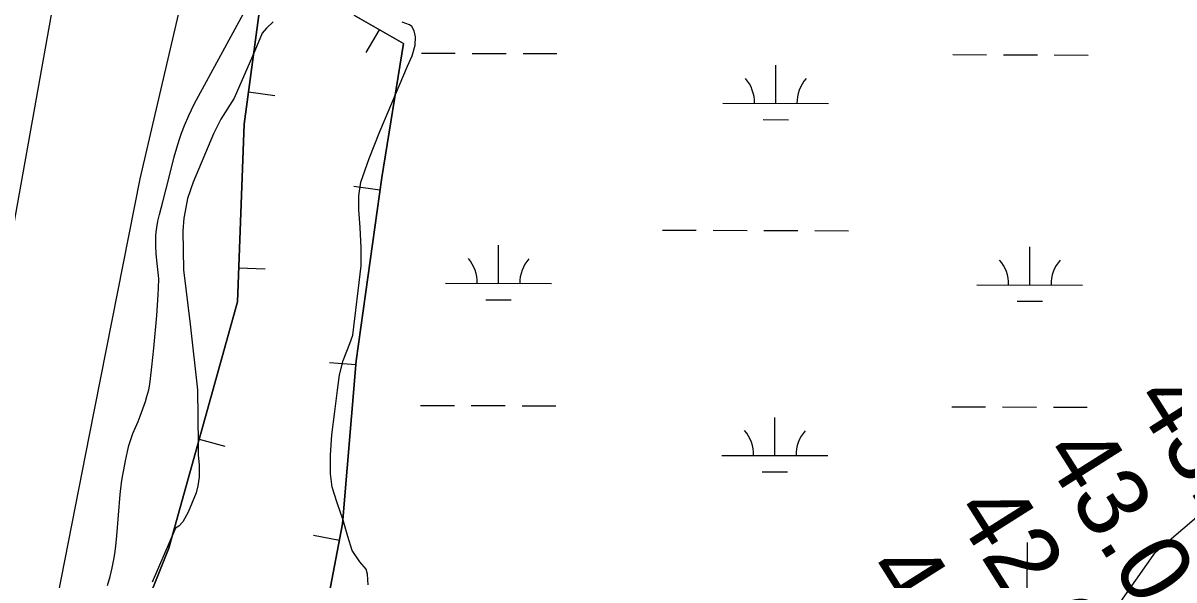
# Model space of a CAD drawing. Extents: x 3161615 to 3199515, y 867541 to 892976.
# Drawn here: x 3177605 to 3178692, y 882454 to 882980 of the extents above; entities that cross this region are included whole.
import ezdxf

# ---------------------------------------------------------------- set-up
doc = ezdxf.new("R2010")
doc.units = 0
for name, color, linetype in [('V-BORW-LINE', 7, 'Continuous'), ('V-LEVE-TOET', 7, 'Continuous'), ('V-RIVR-RANG', 7, 'Continuous'), ('V-SITE-VEGE', 7, 'Continuous'), ('V-SURV-LINE', 7, 'Continuous'), ('V-TOPO-MINR', 7, 'Continuous'), ('V-TOPO-SHOR', 7, 'Continuous'), ('V-WETL-SWMP', 7, 'Continuous')]:
    doc.layers.add(name, color=color, linetype=linetype)

msp = doc.modelspace()

# ---------------------------------------------------------------- linework, layer by layer
at = {"layer": 'V-BORW-LINE'}
for p, q in [((3177941.1, 882973.8), (3177928.6, 882952.1)), ((3177817.7, 882915), (3177842.5, 882911.7)), ((3177941.9, 882822.1), (3177917.2, 882825.6)), ((3177808.4, 882748.8), (3177833.4, 882747.8)), ((3177919, 882657.1), (3177894.1, 882659.2)), ((3177771.2, 882587.1), (3177795.3, 882580.4)), ((3177903.6, 882491.3), (3177879, 882496))]:
    msp.add_line(p, q, dxfattribs=at)
for points in [[(3177716.7, 882419.5), (3177742.6, 882484.1), (3177807.2, 882716.6), (3177813.6, 882884.5), (3177832.7, 883027.7), (3177877.2, 883180.2), (3177918.8, 883403.6), (3177916.6, 883538.3), (3177930.4, 883634.5), (3178017.4, 883582.2), (3178024.3, 883331.4), (3178007.4, 883151.5), (3177984.4, 883081.9), (3177910.3, 883031.4), (3177918, 882987.1), (3177964, 882960.6), (3177943.6, 882834.2), (3177919.3, 882661), (3177906.6, 882507), (3177867.3, 882300.3)], [(3177867.3, 882300.3), (3177906.6, 882507), (3177919.3, 882661), (3177943.6, 882834.2), (3177964, 882960.6), (3177918, 882987.1), (3177910.3, 883031.4), (3177984.4, 883081.9), (3178007.4, 883151.5), (3178024.3, 883331.4), (3178017.4, 883582.2), (3177930.4, 883634.5), (3177916.6, 883538.3), (3177918.8, 883403.6), (3177877.2, 883180.2), (3177832.7, 883027.7), (3177813.6, 882884.5), (3177807.2, 882716.6), (3177742.6, 882484.1), (3177716.7, 882419.5)]]:
    msp.add_lwpolyline(points, dxfattribs=at)
at = {"layer": 'V-LEVE-TOET'}
msp.add_lwpolyline([(3177820.9, 884671.6), (3177824.8, 884400.8), (3177827.8, 884149.3), (3177826.9, 883917.1), (3177839.9, 883676.1), (3177839.2, 883460), (3177791.4, 883199.3), (3177760, 883026.1), (3177715, 882832.8), (3177667.1, 882590.9), (3177614.2, 882321.3)], dxfattribs=at)
at = {"layer": 'V-SITE-VEGE'}
for points in [[(3177684.6, 882448.8), (3177687.1, 882457.3), (3177689, 882465.3), (3177690.5, 882473.3), (3177691.4, 882478.8), (3177692.3, 882486), (3177693.4, 882495.7), (3177696.5, 882534.7), (3177697.8, 882545.8), (3177698.7, 882551.7), (3177699.8, 882557.9), (3177701.5, 882566.6), (3177703.4, 882575.2), (3177704.8, 882580.9), (3177707.1, 882588.4), (3177708.5, 882592.2), (3177713.4, 882603.6), (3177715.4, 882608.8), (3177720.4, 882622.5), (3177721.8, 882627.2), (3177723.4, 882633.5), (3177724.4, 882638.9), (3177725.2, 882644.3), (3177726.5, 882655.2), (3177728.3, 882673), (3177731, 882703.7), (3177732.5, 882723.2), (3177732.8, 882729.7), (3177732.9, 882738.3), (3177732.8, 882741.6), (3177731.1, 882755.7), (3177730.6, 882762.5), (3177730.2, 882769.2), (3177730.1, 882774.2), (3177730.1, 882779.1), (3177730.4, 882782.4), (3177731, 882786.8), (3177732.2, 882793), (3177733.6, 882799.1), (3177736.7, 882811.2), (3177743.1, 882835.6), (3177747.5, 882853.8), (3177749.9, 882862.2), (3177752.6, 882870.5), (3177754.5, 882876), (3177757.3, 882883.3), (3177761.4, 882892.8), (3177763.9, 882898.1), (3177766.8, 882904.2), (3177770.4, 882911), (3177789.7, 882946.4), (3177816.9, 882996)], [(3177841, 882981.2), (3177834.7, 882975.2), (3177830.7, 882970.5), (3177823.6, 882953.8), (3177804.2, 882909), (3177791.7, 882889.4), (3177784.7, 882875.4), (3177765.5, 882829.9), (3177760.2, 882814.4), (3177757.8, 882802.5), (3177756.7, 882795.6), (3177755.7, 882783.7), (3177756.3, 882747), (3177762.7, 882695.7), (3177769.4, 882633.7), (3177770.1, 882582.4), (3177770.3, 882572.2), (3177771, 882562.3), (3177771.1, 882551.1), (3177769.9, 882543)], [(3177930.8, 882449.3), (3177930.3, 882459.4), (3177928.9, 882464.2), (3177922.8, 882471.1), (3177915.6, 882481.8), (3177911.5, 882495), (3177907.3, 882510.4), (3177901.6, 882526.8), (3177896.8, 882541.6), (3177895.1, 882554.2), (3177895.1, 882571.9), (3177896.4, 882591), (3177899.2, 882613), (3177901.8, 882633.3), (3177903.6, 882647.8), (3177907, 882661.4), (3177913.3, 882677.2), (3177916.2, 882685.1), (3177924.2, 882750.7), (3177924.2, 882767.7), (3177923.3, 882787), (3177922, 882803.6), (3177921.8, 882816.7), (3177924, 882829.6), (3177931.7, 882852.2), (3177941.8, 882877.6), (3177967.8, 882939.3), (3177972.4, 882949.2), (3177975.2, 882959.3), (3177975.5, 882967), (3177974.2, 882972.6), (3177971.9, 882976.8), (3177969.9, 882978.3), (3177962.8, 882981)], [(3177769.9, 882543), (3177768.2, 882536.4), (3177760.8, 882517.9), (3177755.8, 882508.8), (3177751.9, 882504.9), (3177748.6, 882502.8), (3177726.6, 882451.9)]]:
    msp.add_lwpolyline(points, dxfattribs=at)
at = {"layer": 'V-SURV-LINE'}
msp.add_lwpolyline([(3177722.8, 883500.4), (3177357.1, 881456.8)], dxfattribs=at)
at = {"layer": 'V-TOPO-MINR'}
msp.add_lwpolyline([(3178581.4, 882366.2), (3178578.8, 882371.4), (3178572.6, 882383.9), (3178566.3, 882396.4), (3178565.1, 882398.7), (3178560.2, 882410.2), (3178556.4, 882422), (3178554.4, 882434.2), (3178553.5, 882446.7), (3178553.6, 882489.5)], dxfattribs=at)
at = {"layer": 'V-TOPO-SHOR'}
msp.add_lwpolyline([(3177935.9, 881170.6), (3178095.6, 881573.8), (3178182.6, 881760.9), (3178269.5, 881919.2), (3178342, 882048.8), (3178356.5, 882092), (3178443.2, 882178.2), (3178515.5, 882250.1), (3178573.4, 882336.4), (3178674.7, 882480.3), (3178775.8, 882566.5), (3178920.3, 882667), (3178978.1, 882738.9), (3179079.4, 882868.4), (3179093.8, 882868.3), (3179166, 882911.4), (3179199.4, 882919.6)], dxfattribs=at)
at = {"layer": 'V-WETL-SWMP'}
for p, q in [((3177981.1, 882951.5), (3178013.1, 882951.5)), ((3178029.1, 882951.4), (3178061.1, 882951.3)), ((3178077.1, 882951.3), (3178109.1, 882951.2)), ((3178483, 882950.2), (3178515, 882950.1)), ((3178531, 882950), (3178563, 882949.9)), ((3178579, 882949.9), (3178611, 882949.8)), ((3178315.8, 882904.2), (3178315.9, 882940.2)), ((3178265.8, 882904.3), (3178365.8, 882904.1)), ((3178303.8, 882888.8), (3178327.8, 882888.7)), ((3178208.7, 882784.4), (3178240.7, 882784.3)), ((3178256.7, 882784.3), (3178288.7, 882784.2)), ((3178304.7, 882784.2), (3178336.7, 882784.1)), ((3178352.7, 882784), (3178384.7, 882783.9)), ((3178053.9, 882734.1), (3178054, 882770.1)), ((3178555.8, 882732.7), (3178555.9, 882768.7)), ((3178003.9, 882734.2), (3178103.9, 882734)), ((3178505.8, 882732.9), (3178605.8, 882732.6)), ((3178041.9, 882718.7), (3178065.9, 882718.6)), ((3178543.8, 882717.3), (3178567.8, 882717.3)), ((3177980.2, 882618.9), (3178012.2, 882618.8)), ((3178028.2, 882618.7), (3178060.2, 882618.7)), ((3178076.2, 882618.6), (3178108.2, 882618.5)), ((3178482.1, 882617.5), (3178514.1, 882617.4)), ((3178530.1, 882617.4), (3178562.1, 882617.3)), ((3178578.1, 882617.2), (3178610.1, 882617.1)), ((3178314.9, 882571.5), (3178315, 882607.5)), ((3178264.9, 882571.7), (3178364.9, 882571.4)), ((3178302.9, 882556.1), (3178326.9, 882556.1))]:
    msp.add_line(p, q, dxfattribs=at)
for points in [[(3177974.2, 882972.6), (3177971.9, 882976.8), (3177969.9, 882978.3), (3177962.8, 882981)], [(3177930.8, 882449.3), (3177930.3, 882459.4), (3177928.9, 882464.2), (3177922.8, 882471.1), (3177915.6, 882481.8), (3177911.5, 882495), (3177907.3, 882510.4), (3177901.6, 882526.8), (3177896.8, 882541.6), (3177895.1, 882554.2), (3177895.1, 882571.9), (3177896.4, 882591), (3177899.2, 882613), (3177901.8, 882633.3), (3177903.6, 882647.8), (3177907, 882661.4), (3177913.3, 882677.2), (3177916.2, 882685.1), (3177924.2, 882750.7), (3177924.2, 882767.7), (3177923.3, 882787), (3177922, 882803.6), (3177921.8, 882816.7), (3177924, 882829.6), (3177931.7, 882852.2), (3177941.8, 882877.6), (3177967.8, 882939.3), (3177972.4, 882949.2), (3177975.2, 882959.3), (3177975.5, 882967), (3177974.2, 882972.6)]]:
    msp.add_lwpolyline(points, dxfattribs=at)
for centre, start, end in [((3178260.6, 882904.8), 359.0699, 40.6135), ((3178371.1, 882904.5), 139.0699, 180.6135), ((3177998.7, 882734.7), 359.0699, 40.6135), ((3178109.2, 882734.4), 139.0699, 180.6135), ((3178500.6, 882733.3), 359.0699, 40.6135), ((3178611.1, 882733), 139.0699, 180.6135), ((3178259.7, 882572.1), 359.0699, 40.6135), ((3178370.2, 882571.8), 139.0699, 180.6135)]:
    msp.add_arc(centre, 35.2, start, end, dxfattribs=at)

# ---------------------------------------------------------------- texts
at = {"layer": 'V-RIVR-RANG'}
for s, p in [('43.3', (3178652.1, 882624.6)), ('43.0', (3178566.1, 882573.4)), ('42.6', (3178482.2, 882519)), ('41.5', (3178398.8, 882463.8))]:
    msp.add_text(s, height=67, rotation=302.2583, dxfattribs=at).set_placement(p)

doc.saveas('drawing.dxf')
